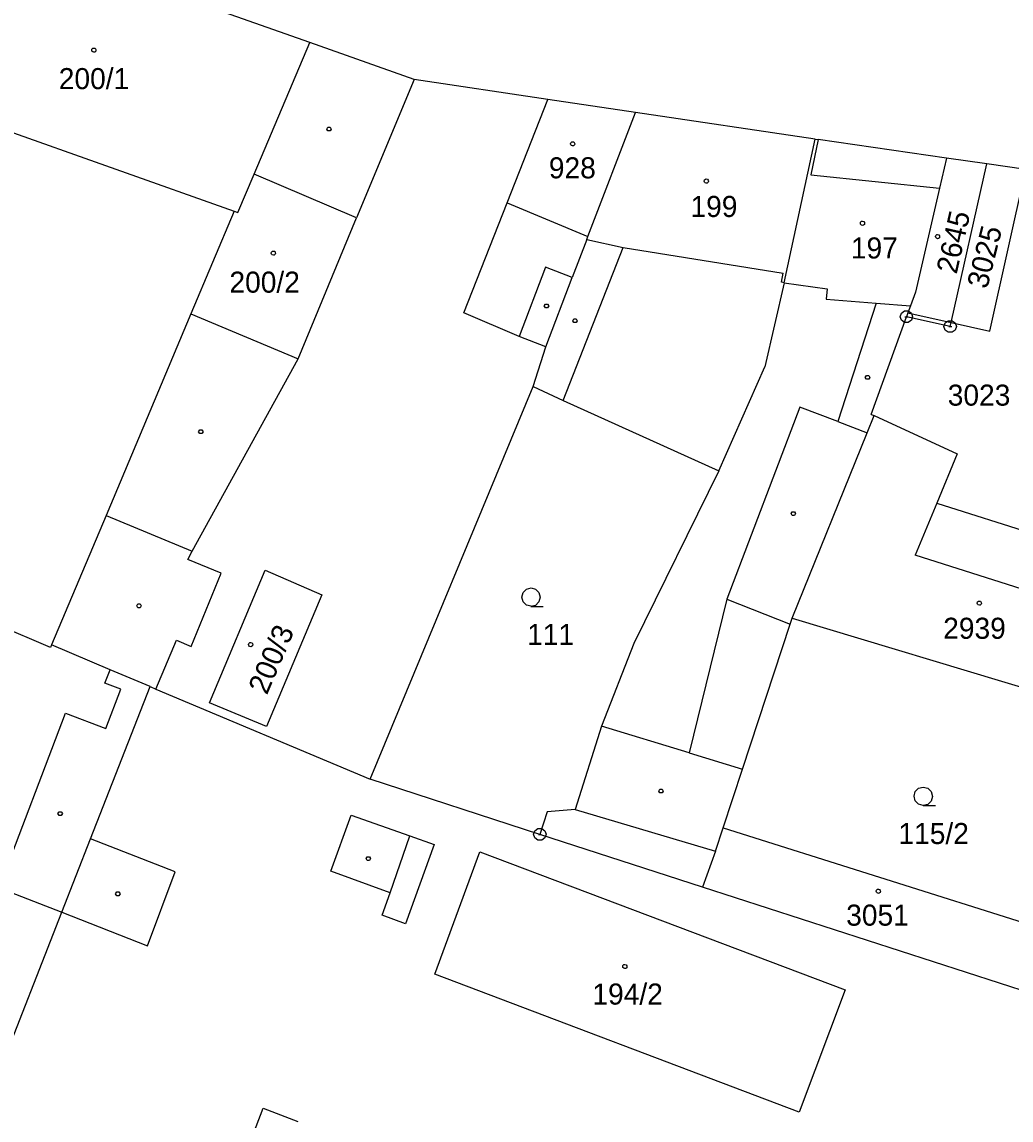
# Model space of a CAD drawing. Extents: x -777309 to -774195, y -1144706 to -1143600.
# Drawn here: x -774968.8 to -774889, y -1144360.8 to -1144272.1 of the extents above; entities that cross this region are included whole.
import ezdxf

# ---------------------------------------------------------------- set-up
doc = ezdxf.new("R2010")
doc.units = 0
for name, color, linetype in [('1', 7, 'Continuous'), ('12', 7, 'Continuous'), ('2', 7, 'Continuous'), ('3', 7, 'Continuous'), ('4', 7, 'Continuous'), ('5', 7, 'Continuous'), ('8', 7, 'Continuous')]:
    doc.layers.add(name, color=color, linetype=linetype)

msp = doc.modelspace()

# ---------------------------------------------------------------- linework, layer by layer
at = {"layer": '1'}
for p, q in [((-774945.56, -1144273.8), (-774973.93, -1144263.79)), ((-774937.14, -1144276.77), (-774945.56, -1144273.8)), ((-774937.14, -1144276.77), (-774941.8, -1144287.94)), ((-774926.35, -1144278.39), (-774937.14, -1144276.77)), ((-774929.64, -1144286.74), (-774926.35, -1144278.39)), ((-774919.28, -1144279.44), (-774926.35, -1144278.39)), ((-774923.12, -1144289.46), (-774919.28, -1144279.44)), ((-774904.78, -1144281.6), (-774919.28, -1144279.44)), ((-774907.28, -1144293.19), (-774904.78, -1144281.6)), ((-774904.78, -1144281.6), (-774904.54, -1144281.63)), ((-774894.18, -1144283.12), (-774904.54, -1144281.63)), ((-774894.18, -1144283.12), (-774894.72, -1144285.56)), ((-774890.92, -1144283.59), (-774894.18, -1144283.12)), ((-774893.78, -1144296.41), (-774890.92, -1144283.59)), ((-774887.75, -1144284.05), (-774890.92, -1144283.59)), ((-774890.67, -1144297.11), (-774887.75, -1144284.05)), ((-774951.38, -1144287.51), (-774950.07, -1144284.42)), ((-774941.8, -1144287.94), (-774950.07, -1144284.42)), ((-774894.72, -1144285.56), (-774896.68, -1144293.96)), ((-774951.68, -1144287.4), (-774955.17, -1144295.7)), ((-774951.68, -1144287.4), (-774951.38, -1144287.51)), ((-774933.15, -1144295.62), (-774929.64, -1144286.74)), ((-774923.21, -1144289.71), (-774924.38, -1144292.76)), ((-774923.21, -1144289.71), (-774923.12, -1144289.46)), ((-774926.52, -1144298.36), (-774924.38, -1144292.76)), ((-774907.28, -1144293.19), (-774908.84, -1144299.98)), ((-774896.68, -1144293.96), (-774897.07, -1144295.04)), ((-774897.07, -1144295.04), (-774897.28, -1144295.62)), ((-774955.17, -1144295.7), (-774962.01, -1144311.98)), ((-774928.67, -1144297.54), (-774933.15, -1144295.62)), ((-774900.24, -1144303.82), (-774897.4, -1144295.94)), ((-774897.28, -1144295.62), (-774897.4, -1144295.94)), ((-774893.86, -1144296.73), (-774897.4, -1144295.94)), ((-774893.86, -1144296.73), (-774893.78, -1144296.41)), ((-774893.78, -1144296.41), (-774890.67, -1144297.11)), ((-774926.52, -1144298.36), (-774928.67, -1144297.54)), ((-774927.54, -1144301.56), (-774926.52, -1144298.36)), ((-774912.54, -1144308.38), (-774908.84, -1144299.98)), ((-774940.69, -1144333.27), (-774927.54, -1144301.56)), ((-774927.54, -1144301.56), (-774925.13, -1144302.69)), ((-774925.13, -1144302.69), (-774912.54, -1144308.38)), ((-774900.57, -1144305.31), (-774900.01, -1144303.91)), ((-774900.24, -1144303.82), (-774900.01, -1144303.91)), ((-774906.64, -1144320.27), (-774900.57, -1144305.31)), ((-774912.54, -1144308.38), (-774919.42, -1144322.31)), ((-774894.95, -1144310.97), (-774875.08, -1144317.3)), ((-774966.5, -1144322.64), (-774991.86, -1144311.87)), ((-774962.01, -1144311.98), (-774966.42, -1144322.42)), ((-774953.68, -1144327.09), (-774949.17, -1144316.39)), ((-774949.17, -1144316.39), (-774944.6, -1144318.39)), ((-774944.6, -1144318.39), (-774949.08, -1144329.02)), ((-774906.8, -1144320.74), (-774906.64, -1144320.27)), ((-774906.64, -1144320.27), (-774878.28, -1144328.8)), ((-774910.64, -1144332.46), (-774906.8, -1144320.74)), ((-774966.42, -1144322.42), (-774966.5, -1144322.64)), ((-774961.69, -1144324.43), (-774966.42, -1144322.42)), ((-774919.42, -1144322.31), (-774922.03, -1144328.99)), ((-774958.46, -1144325.77), (-774961.69, -1144324.43)), ((-774963.28, -1144338.09), (-774958.46, -1144325.77)), ((-774958.46, -1144325.77), (-774958, -1144325.99)), ((-774958, -1144325.99), (-774940.69, -1144333.27)), ((-774949.08, -1144329.02), (-774953.68, -1144327.09)), ((-774922.03, -1144328.99), (-774924.14, -1144335.71)), ((-774912.2, -1144337.19), (-774910.64, -1144332.46)), ((-774927, -1144337.72), (-774940.69, -1144333.27)), ((-774926.42, -1144335.89), (-774927, -1144337.72)), ((-774924.14, -1144335.71), (-774926.42, -1144335.89)), ((-774912.82, -1144339.08), (-774912.2, -1144337.19)), ((-774912.2, -1144337.19), (-774884.85, -1144345.82)), ((-774965.59, -1144344.01), (-774963.28, -1144338.09)), ((-774913.86, -1144341.97), (-774927, -1144337.72)), ((-774935.48, -1144349), (-774931.84, -1144339.13)), ((-774931.84, -1144339.13), (-774902.35, -1144350.28)), ((-774912.82, -1144339.08), (-774913.86, -1144341.97)), ((-774970.69, -1144342.04), (-774965.59, -1144344.01)), ((-774887.22, -1144350.6), (-774913.86, -1144341.97)), ((-774973.73, -1144364.74), (-774965.59, -1144344.01)), ((-774906.07, -1144360.14), (-774935.48, -1144349)), ((-774902.35, -1144350.28), (-774906.07, -1144360.14))]:
    msp.add_line(p, q, dxfattribs=at)
msp.add_lwpolyline([(-774900.01, -1144303.91), (-774893.3, -1144306.99), (-774894.95, -1144310.97)], dxfattribs=at)
at = {"layer": '12'}
for p, q in [((-774945.56, -1144273.8), (-774973.93, -1144263.79)), ((-774950.07, -1144284.42), (-774945.56, -1144273.8)), ((-774980.8, -1144277.07), (-774951.68, -1144287.4)), ((-774929.64, -1144286.74), (-774926.35, -1144278.39)), ((-774919.28, -1144279.44), (-774926.35, -1144278.39)), ((-774923.12, -1144289.46), (-774919.28, -1144279.44)), ((-774923.12, -1144289.46), (-774919.28, -1144279.44)), ((-774904.78, -1144281.6), (-774919.28, -1144279.44)), ((-774907.28, -1144293.19), (-774904.78, -1144281.6)), ((-774907.28, -1144293.19), (-774904.78, -1144281.6)), ((-774904.78, -1144281.6), (-774904.54, -1144281.63)), ((-774894.18, -1144283.12), (-774894.72, -1144285.56)), ((-774890.92, -1144283.59), (-774894.18, -1144283.12)), ((-774893.78, -1144296.41), (-774890.92, -1144283.59)), ((-774951.38, -1144287.51), (-774950.07, -1144284.42)), ((-774951.38, -1144287.51), (-774950.07, -1144284.42)), ((-774941.8, -1144287.94), (-774950.07, -1144284.42)), ((-774894.72, -1144285.56), (-774896.68, -1144293.96)), ((-774894.72, -1144285.56), (-774896.68, -1144293.96)), ((-774951.68, -1144287.4), (-774955.17, -1144295.7)), ((-774951.68, -1144287.4), (-774951.38, -1144287.51)), ((-774951.68, -1144287.4), (-774951.38, -1144287.51)), ((-774929.64, -1144286.74), (-774923.12, -1144289.46)), ((-774946.5, -1144299.34), (-774941.8, -1144287.94)), ((-774923.21, -1144289.71), (-774923.12, -1144289.46)), ((-774923.21, -1144289.71), (-774920.27, -1144290.35)), ((-774920.27, -1144290.35), (-774907.36, -1144292.41)), ((-774907.5, -1144293.14), (-774907.36, -1144292.41)), ((-774907.28, -1144293.19), (-774907.5, -1144293.14)), ((-774907.28, -1144293.19), (-774903.81, -1144293.67)), ((-774903.81, -1144293.67), (-774903.87, -1144294.52)), ((-774903.87, -1144294.52), (-774899.85, -1144294.83)), ((-774896.68, -1144293.96), (-774897.07, -1144295.04)), ((-774896.68, -1144293.96), (-774897.07, -1144295.04)), ((-774899.85, -1144294.83), (-774897.07, -1144295.04)), ((-774897.07, -1144295.04), (-774897.28, -1144295.62)), ((-774955.17, -1144295.7), (-774946.5, -1144299.34)), ((-774897.28, -1144295.62), (-774893.78, -1144296.41)), ((-774900.57, -1144305.31), (-774900.01, -1144303.91)), ((-774906.64, -1144320.27), (-774900.57, -1144305.31)), ((-774894.95, -1144310.97), (-774896.69, -1144315.17)), ((-774885.65, -1144318.69), (-774896.69, -1144315.17)), ((-774953.68, -1144327.09), (-774949.17, -1144316.39)), ((-774949.17, -1144316.39), (-774944.6, -1144318.39)), ((-774944.6, -1144318.39), (-774949.08, -1144329.02)), ((-774906.64, -1144320.27), (-774878.28, -1144328.8)), ((-774949.08, -1144329.02), (-774953.68, -1144327.09)), ((-774912.82, -1144339.08), (-774912.2, -1144337.19)), ((-774912.2, -1144337.19), (-774884.85, -1144345.82)), ((-774935.48, -1144349), (-774931.84, -1144339.13)), ((-774931.84, -1144339.13), (-774902.35, -1144350.28)), ((-774912.82, -1144339.08), (-774913.86, -1144341.97)), ((-774887.22, -1144350.6), (-774913.86, -1144341.97)), ((-774906.07, -1144360.14), (-774935.48, -1144349)), ((-774902.35, -1144350.28), (-774906.07, -1144360.14))]:
    msp.add_line(p, q, dxfattribs=at)
for points in [[(-774904.54, -1144281.63), (-774905.12, -1144284.47), (-774894.72, -1144285.56)], [(-774900.01, -1144303.91), (-774893.3, -1144306.99), (-774894.95, -1144310.97)]]:
    msp.add_lwpolyline(points, dxfattribs=at)
at = {"layer": '3'}
for points in [[(-774927.7, -1144319.31), (-774928.08, -1144319.21), (-774928.35, -1144318.94), (-774928.45, -1144318.57), (-774928.35, -1144318.2), (-774928.08, -1144317.93), (-774927.71, -1144317.83), (-774927.34, -1144317.93), (-774927.07, -1144318.2), (-774926.97, -1144318.58), (-774927.07, -1144318.96), (-774927.34, -1144319.23), (-774927.72, -1144319.33), (-774926.72, -1144319.33)], [(-774896.04, -1144335.38), (-774896.42, -1144335.28), (-774896.69, -1144335.01), (-774896.79, -1144334.64), (-774896.69, -1144334.27), (-774896.42, -1144334), (-774896.05, -1144333.9), (-774895.68, -1144334), (-774895.41, -1144334.27), (-774895.31, -1144334.65), (-774895.41, -1144335.03), (-774895.68, -1144335.3), (-774896.06, -1144335.4), (-774895.06, -1144335.4)]]:
    msp.add_lwpolyline(points, dxfattribs=at)
at = {"layer": '4'}
for p, q in [((-774950.07, -1144284.42), (-774945.56, -1144273.8)), ((-774980.8, -1144277.07), (-774951.68, -1144287.4)), ((-774929.64, -1144286.74), (-774923.12, -1144289.46)), ((-774946.5, -1144299.34), (-774941.8, -1144287.94)), ((-774923.21, -1144289.71), (-774920.27, -1144290.35)), ((-774925.13, -1144302.69), (-774920.27, -1144290.35)), ((-774920.27, -1144290.35), (-774907.36, -1144292.41)), ((-774926.53, -1144291.93), (-774928.67, -1144297.54)), ((-774924.38, -1144292.76), (-774926.53, -1144291.93)), ((-774907.5, -1144293.14), (-774907.36, -1144292.41)), ((-774907.28, -1144293.19), (-774907.5, -1144293.14)), ((-774907.28, -1144293.19), (-774903.81, -1144293.67)), ((-774903.81, -1144293.67), (-774903.87, -1144294.52)), ((-774903.87, -1144294.52), (-774899.85, -1144294.83)), ((-774899.85, -1144294.83), (-774902.94, -1144304.4)), ((-774899.85, -1144294.83), (-774897.07, -1144295.04)), ((-774955.17, -1144295.7), (-774946.5, -1144299.34)), ((-774897.28, -1144295.62), (-774893.78, -1144296.41)), ((-774955.07, -1144314.87), (-774946.5, -1144299.34)), ((-774906.01, -1144303.22), (-774911.9, -1144318.72)), ((-774902.94, -1144304.4), (-774906.01, -1144303.22)), ((-774902.94, -1144304.4), (-774900.57, -1144305.31)), ((-774894.95, -1144310.97), (-774896.69, -1144315.17)), ((-774962.01, -1144311.98), (-774955.07, -1144314.87)), ((-774955.43, -1144315.52), (-774955.07, -1144314.87)), ((-774952.73, -1144316.64), (-774955.43, -1144315.52)), ((-774885.65, -1144318.69), (-774896.69, -1144315.17)), ((-774955.16, -1144322.54), (-774952.73, -1144316.64)), ((-774911.9, -1144318.72), (-774914.95, -1144331.15)), ((-774911.9, -1144318.72), (-774906.8, -1144320.74)), ((-774958, -1144325.99), (-774956.34, -1144322.04)), ((-774956.34, -1144322.04), (-774955.16, -1144322.54)), ((-774962.11, -1144325.52), (-774961.69, -1144324.43)), ((-774960.83, -1144326.01), (-774962.11, -1144325.52)), ((-774962.04, -1144329.18), (-774960.83, -1144326.01)), ((-774970.69, -1144342.04), (-774965.31, -1144327.93)), ((-774965.31, -1144327.93), (-774962.04, -1144329.18)), ((-774914.95, -1144331.15), (-774922.03, -1144328.99)), ((-774914.95, -1144331.15), (-774910.64, -1144332.46)), ((-774943.87, -1144340.69), (-774942.24, -1144336.17)), ((-774942.24, -1144336.17), (-774937.49, -1144337.83)), ((-774924.14, -1144335.71), (-774912.82, -1144339.08)), ((-774956.45, -1144340.75), (-774963.28, -1144338.09)), ((-774939.08, -1144342.44), (-774937.49, -1144337.83)), ((-774937.49, -1144337.83), (-774935.52, -1144338.55)), ((-774935.52, -1144338.55), (-774937.86, -1144344.94)), ((-774958.67, -1144346.72), (-774956.45, -1144340.75)), ((-774939.08, -1144342.44), (-774943.87, -1144340.69)), ((-774939.74, -1144344.25), (-774939.08, -1144342.44)), ((-774965.59, -1144344.01), (-774958.67, -1144346.72)), ((-774937.86, -1144344.94), (-774939.74, -1144344.25)), ((-774951.35, -1144365.04), (-774949.33, -1144359.83)), ((-774949.33, -1144359.83), (-774946.53, -1144360.9))]:
    msp.add_line(p, q, dxfattribs=at)
msp.add_lwpolyline([(-774904.54, -1144281.63), (-774905.12, -1144284.47), (-774894.72, -1144285.56)], dxfattribs=at)
at = {"layer": '5'}
for points in [[(-774963.01, -1144274.24), (-774962.91, -1144274.26), (-774962.86, -1144274.35), (-774962.84, -1144274.41), (-774962.86, -1144274.5), (-774962.94, -1144274.57), (-774963.01, -1144274.58), (-774963.1, -1144274.55), (-774963.16, -1144274.49), (-774963.18, -1144274.41), (-774963.16, -1144274.32), (-774963.08, -1144274.25)], [(-774943.93, -1144280.63), (-774943.84, -1144280.78), (-774943.93, -1144280.93), (-774944.11, -1144280.93), (-774944.2, -1144280.78), (-774944.11, -1144280.63)], [(-774924.35, -1144281.8), (-774924.25, -1144281.82), (-774924.2, -1144281.91), (-774924.18, -1144281.97), (-774924.2, -1144282.06), (-774924.28, -1144282.13), (-774924.35, -1144282.14), (-774924.44, -1144282.11), (-774924.5, -1144282.05), (-774924.52, -1144281.97), (-774924.5, -1144281.88), (-774924.42, -1144281.81)], [(-774913.56, -1144284.81), (-774913.46, -1144284.83), (-774913.41, -1144284.92), (-774913.39, -1144284.98), (-774913.41, -1144285.07), (-774913.49, -1144285.14), (-774913.56, -1144285.15), (-774913.65, -1144285.12), (-774913.71, -1144285.06), (-774913.73, -1144284.98), (-774913.71, -1144284.89), (-774913.63, -1144284.82)], [(-774900.95, -1144288.22), (-774900.85, -1144288.24), (-774900.8, -1144288.33), (-774900.78, -1144288.39), (-774900.8, -1144288.48), (-774900.88, -1144288.55), (-774900.95, -1144288.56), (-774901.04, -1144288.53), (-774901.1, -1144288.47), (-774901.12, -1144288.39), (-774901.1, -1144288.3), (-774901.02, -1144288.23)], [(-774894.89, -1144289.29), (-774894.79, -1144289.31), (-774894.74, -1144289.4), (-774894.72, -1144289.46), (-774894.74, -1144289.55), (-774894.82, -1144289.62), (-774894.89, -1144289.63), (-774894.98, -1144289.6), (-774895.04, -1144289.54), (-774895.06, -1144289.46), (-774895.04, -1144289.37), (-774894.96, -1144289.3)], [(-774948.51, -1144290.63), (-774948.41, -1144290.65), (-774948.36, -1144290.74), (-774948.34, -1144290.8), (-774948.36, -1144290.89), (-774948.44, -1144290.96), (-774948.51, -1144290.97), (-774948.6, -1144290.94), (-774948.66, -1144290.88), (-774948.68, -1144290.8), (-774948.66, -1144290.71), (-774948.58, -1144290.64)], [(-774926.37, -1144294.91), (-774926.28, -1144295.06), (-774926.37, -1144295.21), (-774926.55, -1144295.21), (-774926.64, -1144295.06), (-774926.55, -1144294.91)], [(-774924.07, -1144296.11), (-774923.98, -1144296.26), (-774924.07, -1144296.41), (-774924.25, -1144296.41), (-774924.34, -1144296.26), (-774924.25, -1144296.11)], [(-774900.45, -1144300.68), (-774900.36, -1144300.83), (-774900.45, -1144300.98), (-774900.63, -1144300.98), (-774900.72, -1144300.83), (-774900.63, -1144300.68)], [(-774954.28, -1144305.07), (-774954.19, -1144305.22), (-774954.28, -1144305.37), (-774954.46, -1144305.37), (-774954.55, -1144305.22), (-774954.46, -1144305.07)], [(-774906.44, -1144311.67), (-774906.35, -1144311.82), (-774906.44, -1144311.97), (-774906.62, -1144311.97), (-774906.71, -1144311.82), (-774906.62, -1144311.67)], [(-774959.28, -1144319.12), (-774959.19, -1144319.27), (-774959.28, -1144319.42), (-774959.46, -1144319.42), (-774959.55, -1144319.27), (-774959.46, -1144319.12)], [(-774891.51, -1144318.88), (-774891.41, -1144318.9), (-774891.36, -1144318.99), (-774891.34, -1144319.05), (-774891.36, -1144319.14), (-774891.44, -1144319.21), (-774891.51, -1144319.22), (-774891.6, -1144319.19), (-774891.66, -1144319.13), (-774891.68, -1144319.05), (-774891.66, -1144318.96), (-774891.58, -1144318.89)], [(-774950.34, -1144322.23), (-774950.24, -1144322.25), (-774950.19, -1144322.34), (-774950.17, -1144322.4), (-774950.19, -1144322.49), (-774950.27, -1144322.56), (-774950.34, -1144322.57), (-774950.43, -1144322.54), (-774950.49, -1144322.48), (-774950.51, -1144322.4), (-774950.49, -1144322.31), (-774950.41, -1144322.24)], [(-774917.13, -1144334.07), (-774917.04, -1144334.22), (-774917.13, -1144334.37), (-774917.31, -1144334.37), (-774917.4, -1144334.22), (-774917.31, -1144334.07)], [(-774965.64, -1144335.89), (-774965.55, -1144336.04), (-774965.64, -1144336.19), (-774965.82, -1144336.19), (-774965.91, -1144336.04), (-774965.82, -1144335.89)], [(-774940.75, -1144339.52), (-774940.66, -1144339.67), (-774940.75, -1144339.82), (-774940.93, -1144339.82), (-774941.02, -1144339.67), (-774940.93, -1144339.52)], [(-774960.98, -1144342.37), (-774960.89, -1144342.52), (-774960.98, -1144342.67), (-774961.16, -1144342.67), (-774961.25, -1144342.52), (-774961.16, -1144342.37)], [(-774899.67, -1144342.14), (-774899.57, -1144342.16), (-774899.52, -1144342.25), (-774899.5, -1144342.31), (-774899.52, -1144342.4), (-774899.6, -1144342.47), (-774899.67, -1144342.48), (-774899.76, -1144342.45), (-774899.82, -1144342.39), (-774899.84, -1144342.31), (-774899.82, -1144342.22), (-774899.74, -1144342.15)], [(-774920.14, -1144348.22), (-774920.04, -1144348.24), (-774919.99, -1144348.33), (-774919.97, -1144348.39), (-774919.99, -1144348.48), (-774920.07, -1144348.55), (-774920.14, -1144348.56), (-774920.23, -1144348.53), (-774920.29, -1144348.47), (-774920.31, -1144348.39), (-774920.29, -1144348.3), (-774920.21, -1144348.23)]]:
    msp.add_lwpolyline(points, close=True, dxfattribs=at)
at = {"layer": '8'}
for p, q in [((-774897.52, -1144295.94), (-774897.28, -1144295.94)), ((-774893.98, -1144296.73), (-774893.74, -1144296.73)), ((-774927.12, -1144337.72), (-774926.88, -1144337.72))]:
    msp.add_line(p, q, dxfattribs=at)
for points in [[(-774897.25, -1144295.46), (-774897, -1144295.64), (-774896.9, -1144295.93), (-774897, -1144296.22), (-774897.25, -1144296.4), (-774897.56, -1144296.4), (-774897.81, -1144296.22), (-774897.91, -1144295.93), (-774897.81, -1144295.64), (-774897.56, -1144295.46)], [(-774893.71, -1144296.25), (-774893.46, -1144296.43), (-774893.36, -1144296.72), (-774893.46, -1144297.01), (-774893.71, -1144297.19), (-774894.02, -1144297.19), (-774894.27, -1144297.01), (-774894.37, -1144296.72), (-774894.27, -1144296.43), (-774894.02, -1144296.25)], [(-774926.85, -1144337.24), (-774926.6, -1144337.42), (-774926.5, -1144337.71), (-774926.6, -1144338), (-774926.85, -1144338.18), (-774927.16, -1144338.18), (-774927.41, -1144338), (-774927.51, -1144337.71), (-774927.41, -1144337.42), (-774927.16, -1144337.24)]]:
    msp.add_lwpolyline(points, close=True, dxfattribs=at)

# ---------------------------------------------------------------- texts
at = {"layer": '2'}
for s, p in [('200/1', (-774965.843, -1144277.56)), ('928', (-774926.273, -1144284.76)), ('199', (-774914.837, -1144287.88)), ('197', (-774901.887, -1144291.23)), ('200/2', (-774952.063, -1144293.99)), ('3023', (-774894.068, -1144303.11)), ('2939', (-774894.434, -1144321.93)), ('111', (-774928.027, -1144322.43)), ('115/2', (-774898.047, -1144338.5)), ('3051', (-774902.266, -1144345.09)), ('194/2', (-774922.757, -1144351.46))]:
    msp.add_text(s, height=1.7, dxfattribs=at).set_placement(p)
for s, rotation, p in [('2645', 77.29201, (-774893.348, -1144292.548)), ('3025', 75.9742, (-774890.887, -1144293.752)), ('200/3', 66.86417, (-774949.037, -1144326.522))]:
    msp.add_text(s, height=1.7, rotation=rotation, dxfattribs=at).set_placement(p)

doc.saveas('drawing.dxf')
